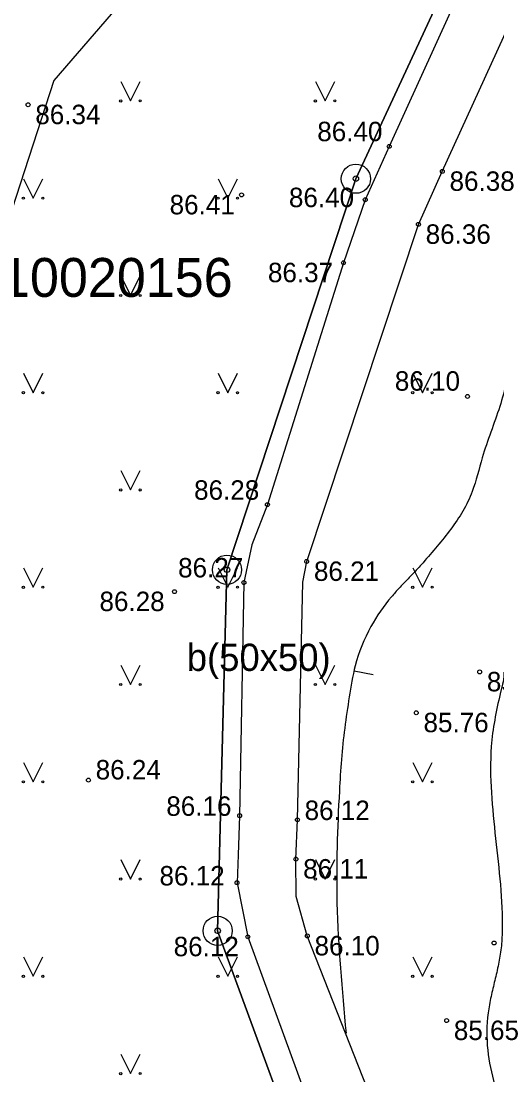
# Model space of a CAD drawing. Extents: x 576692 to 577659, y 273254 to 273799.
# Drawn here: x 576757.19 to 576769.41, y 273679.97 to 273707.05 of the extents above; entities that cross this region are included whole.
import ezdxf

# ---------------------------------------------------------------- set-up
doc = ezdxf.new("R2010")
doc.units = 0
for name, color, linetype in [('BUVE_EKAS_BPAL_####_#', 7, 'Continuous'), ('BUVE_EKAS_RAKS_TKST_#', 7, 'Continuous'), ('CELI_CAPM_####_####_#', 7, 'Continuous'), ('CELI_CMAL_####_####_#', 7, 'Continuous'), ('GEOD_ELEM_####_TKST_#', 7, 'Continuous'), ('GEOD_SITP_####_TKST_#', 7, 'Continuous'), ('HIDT_REZV_####_TKST_#', 7, 'Continuous'), ('LKAN_ELEM_PAST_TKST_#', 7, 'Continuous'), ('RELJ_ELEM_####_####_#', 7, 'Continuous'), ('SILT_VADP_UDEN_####_#', 7, 'Continuous')]:
    doc.layers.add(name, color=color, linetype=linetype)

msp = doc.modelspace()

# ---------------------------------------------------------------- linework, layer by layer
at = {"layer": 'BUVE_EKAS_RAKS_TKST_#'}
for centre, radius in [((576765.79, 273703), 0.375), ((576765.79, 273703), 0.0702), ((576762.48, 273692.95), 0.375), ((576762.48, 273692.95), 0.0702), ((576762.24, 273683.67), 0.375), ((576762.24, 273683.67), 0.0702)]:
    msp.add_circle(centre, radius, dxfattribs=at)
at = {"layer": 'CELI_CAPM_####_####_#'}
for points in [[(576773.869, 273658.741), (576773.854, 273658.784), (576773.503, 273659.803), (576770.984, 273666.605), (576766.299, 273679.057), (576764.543, 273683.538), (576764.259, 273684.554), (576764.25, 273685.513), (576764.288, 273686.523), (576764.428, 273692.633), (576764.527, 273693.163), (576767.396, 273701.827), (576768.01, 273703.188), (576772.621, 273713.302), (576777.579, 273724.305)], [(576775.322, 273724.131), (576774.601, 273722.477), (576775.024, 273722.324), (576771.324, 273714.127), (576766.646, 273703.83), (576766.03, 273702.46), (576765.472, 273700.84), (576763.518, 273694.624), (576763.117, 273693.591), (576762.914, 273692.62), (576762.805, 273686.629), (576762.771, 273685.624), (576762.737, 273684.906), (576763.015, 273683.516), (576764.654, 273679.032), (576769.528, 273666.179), (576772.041, 273659.532), (576772.286, 273658.824), (576772.437, 273658.386)], [(576748.236, 273714.891), (576752.784, 273713.881), (576754.719, 273717.805), (576756.542, 273719.356), (576769.187, 273719.688), (576767.146, 273715.06), (576764.561, 273707.822), (576760.708, 273708.626), (576758.033, 273705.522), (576752.756, 273689.295), (576745.525, 273690.518), (576743.128, 273691.407), (576744.089, 273694.027), (576741.816, 273695.089)]]:
    msp.add_lwpolyline(points, dxfattribs=at)
at = {"layer": 'GEOD_ELEM_####_TKST_#'}
msp.add_line((576766.233, 273690.246), (576765.744, 273690.347), dxfattribs=at)
msp.add_spline([(576769.814, 273698.416), (576769.484, 273697.147), (576769.036, 273695.829), (576768.776, 273694.957), (576768.536, 273694.457), (576768.227, 273693.996), (576767.515, 273693.131), (576767.316, 273692.908), (576767.109, 273692.694), (576766.903, 273692.479), (576766.705, 273692.255), (576766.177, 273691.487), (576765.772, 273690.482), (576765.619, 273689.681), (576765.503, 273688.879), (576765.419, 273688.075), (576765.366, 273687.267), (576765.305, 273684.386), (576765.538, 273681.038)], degree=3, dxfattribs=at)
at = {"layer": 'GEOD_SITP_####_TKST_#'}
msp.add_spline([(576771.012, 273694.903), (576770.897, 273694.749), (576770.848, 273694.681), (576770.769, 273694.511), (576770.586, 273693.743), (576769.497, 273689.762), (576769.267, 273688.405), (576769.27, 273687.222), (576769.378, 273686.039), (576769.501, 273684.856), (576769.548, 273683.673), (576769.52, 273683.23), (576769.451, 273682.81), (576769.357, 273682.394), (576769.262, 273681.979), (576769.188, 273681.562), (576769.176, 273680.6), (576769.604, 273678.839), (576769.869, 273677.731), (576769.979, 273677.003), (576770.021, 273676.635), (576770.081, 273676.271), (576770.793, 273673.833), (576771.261, 273672.65), (576771.782, 273671.484), (576771.987, 273671.135), (576772.039, 273670.993), (576772.601, 273667.751), (576772.598, 273666.644), (576772.546, 273666.09), (576772.472, 273665.54), (576772.28, 273664.711), (576771.998, 273663.9)], degree=3, dxfattribs=at)
at = {"layer": 'LKAN_ELEM_PAST_TKST_#'}
for p, q in [((576759.75, 273705.5), (576760, 273705)), ((576760, 273705), (576760.25, 273705.5)), ((576764.75, 273705.5), (576765, 273705)), ((576765, 273705), (576765.25, 273705.5)), ((576757.25, 273703), (576757.5, 273702.5)), ((576757.5, 273702.5), (576757.75, 273703)), ((576762.25, 273703), (576762.5, 273702.5)), ((576762.5, 273702.5), (576762.75, 273703)), ((576759.75, 273700.5), (576760, 273700)), ((576760, 273700), (576760.25, 273700.5)), ((576757.25, 273698), (576757.5, 273697.5)), ((576757.5, 273697.5), (576757.75, 273698)), ((576762.25, 273698), (576762.5, 273697.5)), ((576762.5, 273697.5), (576762.75, 273698)), ((576767.25, 273698), (576767.5, 273697.5)), ((576767.5, 273697.5), (576767.75, 273698)), ((576759.75, 273695.5), (576760, 273695)), ((576760, 273695), (576760.25, 273695.5)), ((576757.25, 273693), (576757.5, 273692.5)), ((576757.5, 273692.5), (576757.75, 273693)), ((576762.25, 273693), (576762.5, 273692.5)), ((576762.5, 273692.5), (576762.75, 273693)), ((576767.25, 273693), (576767.5, 273692.5)), ((576767.5, 273692.5), (576767.75, 273693)), ((576759.75, 273690.5), (576760, 273690)), ((576760, 273690), (576760.25, 273690.5)), ((576764.75, 273690.5), (576765, 273690)), ((576765, 273690), (576765.25, 273690.5)), ((576757.25, 273688), (576757.5, 273687.5)), ((576757.5, 273687.5), (576757.75, 273688)), ((576767.25, 273688), (576767.5, 273687.5)), ((576767.5, 273687.5), (576767.75, 273688)), ((576759.75, 273685.5), (576760, 273685)), ((576760, 273685), (576760.25, 273685.5)), ((576764.75, 273685.5), (576765, 273685)), ((576765, 273685), (576765.25, 273685.5)), ((576757.25, 273683), (576757.5, 273682.5)), ((576757.5, 273682.5), (576757.75, 273683)), ((576762.25, 273683), (576762.5, 273682.5)), ((576762.5, 273682.5), (576762.75, 273683)), ((576767.25, 273683), (576767.5, 273682.5)), ((576767.5, 273682.5), (576767.75, 273683)), ((576759.75, 273680.5), (576760, 273680)), ((576760, 273680), (576760.25, 273680.5))]:
    msp.add_line(p, q, dxfattribs=at)
for centre, radius in [((576759.75, 273705), 0.028), ((576760.25, 273705), 0.0263), ((576764.75, 273705), 0.028), ((576765.25, 273705), 0.0263), ((576757.25, 273702.5), 0.028), ((576757.75, 273702.5), 0.0263), ((576762.25, 273702.5), 0.028), ((576762.75, 273702.5), 0.0263), ((576759.75, 273700), 0.028), ((576760.25, 273700), 0.0263), ((576757.25, 273697.5), 0.028), ((576757.75, 273697.5), 0.0263), ((576762.25, 273697.5), 0.028), ((576762.75, 273697.5), 0.0263), ((576767.25, 273697.5), 0.028), ((576767.75, 273697.5), 0.0263), ((576759.75, 273695), 0.028), ((576760.25, 273695), 0.0263), ((576757.25, 273692.5), 0.028), ((576757.75, 273692.5), 0.0263), ((576762.25, 273692.5), 0.028), ((576762.75, 273692.5), 0.0263), ((576767.25, 273692.5), 0.028), ((576767.75, 273692.5), 0.0263), ((576759.75, 273690), 0.028), ((576760.25, 273690), 0.0263), ((576764.75, 273690), 0.028), ((576765.25, 273690), 0.0263), ((576757.25, 273687.5), 0.028), ((576757.75, 273687.5), 0.0263), ((576767.25, 273687.5), 0.028), ((576767.75, 273687.5), 0.0263), ((576759.75, 273685), 0.028), ((576760.25, 273685), 0.0263), ((576764.75, 273685), 0.028), ((576765.25, 273685), 0.0263), ((576757.25, 273682.5), 0.028), ((576757.75, 273682.5), 0.0263), ((576762.25, 273682.5), 0.028), ((576762.75, 273682.5), 0.0263), ((576767.25, 273682.5), 0.028), ((576767.75, 273682.5), 0.0263), ((576759.75, 273680), 0.028), ((576760.25, 273680), 0.0263)]:
    msp.add_circle(centre, radius, dxfattribs=at)
at = {"layer": 'RELJ_ELEM_####_####_#'}
for centre in [(576757.372, 273704.902), (576766.646, 273703.83), (576768.01, 273703.188), (576762.854, 273702.584), (576766.03, 273702.46), (576767.396, 273701.827), (576765.472, 273700.84), (576768.656, 273697.405), (576763.518, 273694.624), (576764.527, 273693.163), (576762.914, 273692.62), (576761.132, 273692.387), (576768.968, 273690.324), (576767.341, 273689.274), (576758.922, 273687.543), (576762.805, 273686.629), (576764.288, 273686.523), (576764.25, 273685.513), (576762.737, 273684.906), (576763.015, 273683.516), (576764.543, 273683.538), (576769.339, 273683.357), (576768.12, 273681.362)]:
    msp.add_circle(centre, 0.05, dxfattribs=at)
at = {"layer": 'SILT_VADP_UDEN_####_#'}
msp.add_lwpolyline([(576776.102, 273646.342), (576764.98, 273676.18), (576762.24, 273683.67), (576762.48, 273692.95), (576765.79, 273703), (576773.75, 273720.17), (576775.79, 273724.09), (576819.3, 273727.418), (576829.949, 273731.794)], dxfattribs=at)
msp.add_lwpolyline([(576735.14, 273689.6), (576743.03, 273718.32), (576773.75, 273720.17), (576765.79, 273703), (576762.48, 273692.95), (576762.24, 273683.67), (576764.98, 273676.18)], close=True, dxfattribs=at)

# ---------------------------------------------------------------- texts
at = {"layer": 'BUVE_EKAS_BPAL_####_#'}
msp.add_text('32010020156', height=1, dxfattribs=at).set_placement((576754.445, 273699.963))
at = {"layer": 'CELI_CMAL_####_####_#'}
msp.add_text('b(50x50)', height=0.7, dxfattribs=at).set_placement((576761.447, 273690.349))
at = {"layer": 'HIDT_REZV_####_TKST_#'}
for s, p in [(' 86.34', (576757.372, 273704.402)), (' 86.40', (576764.613, 273703.964)), (' 86.38', (576768.01, 273702.688)), (' 86.41', (576760.821, 273702.084)), (' 86.40', (576763.885, 273702.269)), (' 86.36', (576767.396, 273701.327)), (' 86.37', (576763.346, 273700.34)), (' 86.10', (576766.605, 273697.552)), (' 86.28', (576761.449, 273694.749)), (' 86.27', (576761.039, 273692.752)), (' 86.21', (576764.527, 273692.663)), (' 86.28', (576759.02, 273691.887)), (' 85.65', (576768.968, 273689.824)), (' 85.76', (576767.341, 273688.774)), (' 86.24', (576758.922, 273687.56)), (' 86.16', (576760.736, 273686.625)), (' 86.12', (576764.288, 273686.517)), (' 86.11', (576764.25, 273685.013)), (' 86.12', (576760.561, 273684.835)), (' 86.12', (576760.925, 273683.016)), (' 86.10', (576764.543, 273683.038)), (' 85.65', (576768.12, 273680.862))]:
    msp.add_text(s, height=0.5, dxfattribs=at).set_placement(p)

doc.saveas('drawing.dxf')
